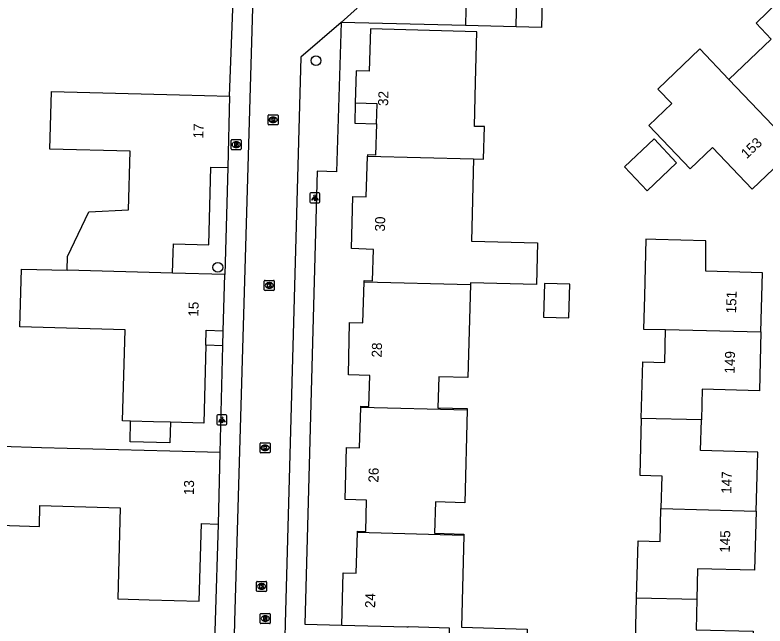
# Model space of a CAD drawing. Extents: x 162082 to 163393, y 388091 to 388632.
# Drawn here: x 162248.8 to 162323.5, y 388433.7 to 388494.5 of the extents above; entities that cross this region are included whole.
import ezdxf

# ---------------------------------------------------------------- set-up
doc = ezdxf.new("R2010")
doc.units = 0
for name, color, linetype in [('IMGEO_Boom', 7, 'Continuous'), ('IMGEO_Brandkraan', 7, 'Continuous'), ('IMGEO_Erf', 7, 'Continuous'), ('IMGEO_Kolk', 7, 'Continuous'), ('IMGEO_Lichtpunt', 7, 'Continuous'), ('IMGEO_Pand', 7, 'Continuous'), ('IMGEO_Pand_nummerreeks', 7, 'Continuous'), ('IMGEO_Parkeervlak_open', 7, 'Continuous'), ('IMGEO_Rijbaan_lokaal_open', 7, 'Continuous'), ('IMGEO_Rioolput', 7, 'Continuous'), ('IMGEO_Voetpad_open', 7, 'Continuous')]:
    doc.layers.add(name, color=color, linetype=linetype)

msp = doc.modelspace()

# ---------------------------------------------------------------- linework, layer by layer
at = {"layer": 'IMGEO_Boom'}
for centre in [(162278.774, 388489.973), (162269, 388469.395)]:
    msp.add_circle(centre, 0.489, dxfattribs=at)
at = {"layer": 'IMGEO_Brandkraan'}
for p, q in [((162270.404, 388482.111), (162271.256, 388482.111)), ((162270.329, 388481.185), (162270.329, 388482.037)), ((162270.817, 388481.891), (162270.842, 388481.891)), ((162271.33, 388482.037), (162271.33, 388481.185)), ((162271.256, 388481.111), (162270.404, 388481.111)), ((162270.84, 388481.331), (162270.815, 388481.331))]:
    msp.add_line(p, q, dxfattribs=at)
for points in [[(162270.404, 388482.111), (162271.256, 388482.111)], [(162270.329, 388481.185), (162270.329, 388482.037)], [(162270.677, 388481.811), (162270.677, 388481.411), (162270.89, 388481.411)], [(162270.908, 388481.811), (162270.677, 388481.811)], [(162270.856, 388481.73), (162270.802, 388481.73), (162270.802, 388481.654)], [(162270.802, 388481.654), (162270.855, 388481.654)], [(162270.864, 388481.578), (162270.802, 388481.578), (162270.802, 388481.497)], [(162270.802, 388481.497), (162270.864, 388481.497)], [(162271.33, 388482.037), (162271.33, 388481.185)], [(162271.256, 388481.111), (162270.404, 388481.111)]]:
    msp.add_lwpolyline(points, dxfattribs=at)
for centre, radius, start, end in [((162270.406, 388482.035), 0.0765, 91.55205, 178.44795), ((162270.406, 388482.035), 0.0765, 91.55205, 178.44795), ((162271.254, 388482.035), 0.0765, 1.55205, 88.44795), ((162271.254, 388482.035), 0.0765, 1.55205, 88.44795), ((162270.857, 388481.692), 0.0379, 267.82845, 90.93552), ((162270.865, 388481.537), 0.0404, 269.87594, 90.50774), ((162270.896, 388481.662), 0.251, 268.66757, 293.53466), ((162270.912, 388481.666), 0.145, 59.4692, 91.53667), ((162270.937, 388481.713), 0.0922, 285.51372, 58.15012), ((162270.942, 388481.521), 0.105, 301.31148, 78.98903), ((162270.406, 388481.187), 0.0765, 181.55205, 268.44795), ((162270.406, 388481.187), 0.0765, 181.55205, 268.44795), ((162271.254, 388481.187), 0.0765, 271.55205, 358.44795), ((162271.254, 388481.187), 0.0765, 271.55205, 358.44795)]:
    msp.add_arc(centre, radius, start, end, dxfattribs=at)
for centre, major_axis, ratio, start_param, end_param in [((162270.816, 388481.611), (-0.387, 0.002), 0.722429, 4.712389, 7.853982), ((162270.841, 388481.611), (-0.39, 0.002), 0.717154, 1.570796, 4.712389)]:
    msp.add_ellipse(centre, major_axis=major_axis, ratio=ratio, start_param=start_param, end_param=end_param, dxfattribs=at)
at = {"layer": 'IMGEO_Erf'}
for points in [[(162282.68, 388485.744), (162282.63, 388483.76), (162284.81, 388483.69)], [(162269.5, 388461.6), (162267.8, 388461.64)]]:
    msp.add_lwpolyline(points, dxfattribs=at)
at = {"layer": 'IMGEO_Kolk'}
for p, q in [((162274.007, 388483.655), (162274.007, 388484.507)), ((162274.082, 388484.581), (162274.934, 388484.581)), ((162274.495, 388484.361), (162274.52, 388484.361)), ((162275.008, 388484.507), (162275.008, 388483.655)), ((162274.934, 388483.581), (162274.082, 388483.581)), ((162274.518, 388483.801), (162274.493, 388483.801)), ((162273.626, 388467.174), (162273.626, 388468.026)), ((162273.701, 388468.1), (162274.553, 388468.1)), ((162274.627, 388468.026), (162274.627, 388467.174)), ((162274.137, 388467.32), (162274.112, 388467.32)), ((162274.114, 388467.88), (162274.139, 388467.88)), ((162274.553, 388467.1), (162273.701, 388467.1)), ((162273.208, 388451.01), (162273.208, 388451.862)), ((162273.283, 388451.936), (162274.135, 388451.936)), ((162273.696, 388451.716), (162273.721, 388451.716)), ((162274.209, 388451.862), (162274.209, 388451.01)), ((162274.135, 388450.936), (162273.283, 388450.936)), ((162273.719, 388451.156), (162273.694, 388451.156)), ((162272.86, 388437.218), (162272.86, 388438.07)), ((162272.935, 388438.144), (162273.787, 388438.144)), ((162273.861, 388438.07), (162273.861, 388437.218)), ((162273.371, 388437.364), (162273.346, 388437.364)), ((162273.348, 388437.924), (162273.373, 388437.924)), ((162273.787, 388437.144), (162272.935, 388437.144))]:
    msp.add_line(p, q, dxfattribs=at)
for points in [[(162274.007, 388483.655), (162274.007, 388484.507)], [(162274.082, 388484.581), (162274.934, 388484.581)], [(162275.008, 388484.507), (162275.008, 388483.655)], [(162274.934, 388483.581), (162274.082, 388483.581)], [(162274.328, 388484.281), (162274.451, 388484.281), (162274.451, 388484.13), (162274.581, 388484.281), (162274.745, 388484.281), (162274.599, 388484.13), (162274.752, 388483.881), (162274.6, 388483.881), (162274.515, 388484.045), (162274.451, 388483.978), (162274.451, 388483.881), (162274.328, 388483.881), (162274.328, 388484.281)], [(162273.626, 388467.174), (162273.626, 388468.026)], [(162273.701, 388468.1), (162274.553, 388468.1)], [(162274.627, 388468.026), (162274.627, 388467.174)], [(162273.947, 388467.8), (162274.07, 388467.8), (162274.07, 388467.649), (162274.2, 388467.8), (162274.364, 388467.8), (162274.218, 388467.649), (162274.371, 388467.4), (162274.219, 388467.4), (162274.134, 388467.564), (162274.07, 388467.497), (162274.07, 388467.4), (162273.947, 388467.4), (162273.947, 388467.8)], [(162274.553, 388467.1), (162273.701, 388467.1)], [(162273.208, 388451.01), (162273.208, 388451.862)], [(162273.283, 388451.936), (162274.135, 388451.936)], [(162273.529, 388451.636), (162273.652, 388451.636), (162273.652, 388451.485), (162273.782, 388451.636), (162273.946, 388451.636), (162273.8, 388451.485), (162273.953, 388451.236), (162273.801, 388451.236), (162273.716, 388451.4), (162273.652, 388451.333), (162273.652, 388451.236), (162273.529, 388451.236), (162273.529, 388451.636)], [(162274.209, 388451.862), (162274.209, 388451.01)], [(162274.135, 388450.936), (162273.283, 388450.936)], [(162272.86, 388437.218), (162272.86, 388438.07)], [(162272.935, 388438.144), (162273.787, 388438.144)], [(162273.861, 388438.07), (162273.861, 388437.218)], [(162273.181, 388437.844), (162273.304, 388437.844), (162273.304, 388437.693), (162273.434, 388437.844), (162273.598, 388437.844), (162273.452, 388437.693), (162273.605, 388437.444), (162273.453, 388437.444), (162273.368, 388437.608), (162273.304, 388437.541), (162273.304, 388437.444), (162273.181, 388437.444), (162273.181, 388437.844)], [(162273.787, 388437.144), (162272.935, 388437.144)]]:
    msp.add_lwpolyline(points, dxfattribs=at)
for centre, start, end in [((162274.084, 388484.505), 91.55205, 178.44795), ((162274.084, 388484.505), 91.55205, 178.44795), ((162274.932, 388484.505), 1.55205, 88.44795), ((162274.932, 388484.505), 1.55205, 88.44795), ((162274.084, 388483.657), 181.55205, 268.44795), ((162274.084, 388483.657), 181.55205, 268.44795), ((162274.932, 388483.657), 271.55205, 358.44795), ((162274.932, 388483.657), 271.55205, 358.44795), ((162273.703, 388468.024), 91.55205, 178.44795), ((162273.703, 388468.024), 91.55205, 178.44795), ((162274.551, 388468.024), 1.55205, 88.44795), ((162274.551, 388468.024), 1.55205, 88.44795), ((162273.703, 388467.176), 181.55205, 268.44795), ((162273.703, 388467.176), 181.55205, 268.44795), ((162274.551, 388467.176), 271.55205, 358.44795), ((162274.551, 388467.176), 271.55205, 358.44795), ((162273.285, 388451.86), 91.55205, 178.44795), ((162273.285, 388451.86), 91.55205, 178.44795), ((162274.133, 388451.86), 1.55205, 88.44795), ((162274.133, 388451.86), 1.55205, 88.44795), ((162273.285, 388451.012), 181.55205, 268.44795), ((162273.285, 388451.012), 181.55205, 268.44795), ((162274.133, 388451.012), 271.55205, 358.44795), ((162274.133, 388451.012), 271.55205, 358.44795), ((162272.937, 388438.068), 91.55205, 178.44795), ((162272.937, 388438.068), 91.55205, 178.44795), ((162273.785, 388438.068), 1.55205, 88.44795), ((162273.785, 388438.068), 1.55205, 88.44795), ((162272.937, 388437.22), 181.55205, 268.44795), ((162272.937, 388437.22), 181.55205, 268.44795), ((162273.785, 388437.22), 271.55205, 358.44795), ((162273.785, 388437.22), 271.55205, 358.44795)]:
    msp.add_arc(centre, 0.0765, start, end, dxfattribs=at)
for centre, major_axis, ratio, start_param, end_param in [((162274.494, 388484.081), (-0.387, 0.002), 0.722429, 4.712389, 7.853982), ((162274.519, 388484.081), (-0.39, 0.002), 0.717154, 1.570796, 4.712389), ((162274.113, 388467.6), (-0.387, 0.002), 0.722429, 4.712389, 7.853982), ((162274.138, 388467.6), (-0.39, 0.002), 0.717154, 1.570796, 4.712389), ((162273.695, 388451.436), (-0.387, 0.002), 0.722429, 4.712389, 7.853982), ((162273.72, 388451.436), (-0.39, 0.002), 0.717154, 1.570796, 4.712389), ((162273.347, 388437.644), (-0.387, 0.002), 0.722429, 4.712389, 7.853982), ((162273.372, 388437.644), (-0.39, 0.002), 0.717154, 1.570796, 4.712389)]:
    msp.add_ellipse(centre, major_axis=major_axis, ratio=ratio, start_param=start_param, end_param=end_param, dxfattribs=at)
at = {"layer": 'IMGEO_Lichtpunt'}
for p, q in [((162278.172, 388476.724), (162278.172, 388475.917)), ((162278.172, 388476.724), (162278.172, 388475.917)), ((162279.074, 388476.819), (162278.266, 388476.819)), ((162279.074, 388476.819), (162278.266, 388476.819)), ((162279.168, 388475.917), (162279.168, 388476.724)), ((162279.168, 388475.917), (162279.168, 388476.724)), ((162278.266, 388475.823), (162279.074, 388475.823)), ((162278.266, 388475.823), (162279.074, 388475.823)), ((162268.908, 388454.619), (162268.908, 388453.812)), ((162268.908, 388454.619), (162268.908, 388453.812)), ((162269.81, 388454.714), (162269.002, 388454.714)), ((162269.81, 388454.714), (162269.002, 388454.714)), ((162269.904, 388453.812), (162269.904, 388454.619)), ((162269.904, 388453.812), (162269.904, 388454.619)), ((162269.002, 388453.718), (162269.81, 388453.718)), ((162269.002, 388453.718), (162269.81, 388453.718))]:
    msp.add_line(p, q, dxfattribs=at)
for points in [[(162278.546, 388476.388), (162278.585, 388476.36), (162278.397, 388476.098), (162278.359, 388476.125), (162278.546, 388476.388)], [(162278.648, 388476.34), (162278.695, 388476.34), (162278.695, 388476.018), (162278.648, 388476.018), (162278.648, 388476.34)], [(162278.758, 388476.36), (162278.796, 388476.387), (162278.983, 388476.125), (162278.944, 388476.097), (162278.758, 388476.36)], [(162269.282, 388454.283), (162269.321, 388454.255), (162269.133, 388453.993), (162269.095, 388454.02), (162269.282, 388454.283)], [(162269.384, 388454.235), (162269.431, 388454.235), (162269.431, 388453.913), (162269.384, 388453.913), (162269.384, 388454.235)], [(162269.494, 388454.255), (162269.532, 388454.282), (162269.719, 388454.02), (162269.68, 388453.992), (162269.494, 388454.255)]]:
    msp.add_lwpolyline(points, dxfattribs=at)
for centre in [(162278.671, 388476.522), (162269.407, 388454.417)]:
    msp.add_circle(centre, 0.0994, dxfattribs=at)
for centre, start, end in [((162278.266, 388476.724), 90, 180), ((162278.266, 388476.724), 90, 180), ((162279.074, 388476.724), 0, 90), ((162279.074, 388476.724), 0, 90), ((162278.266, 388475.917), 180, 270), ((162278.266, 388475.917), 180, 270), ((162279.074, 388475.917), 270, 0), ((162279.074, 388475.917), 270, 360), ((162269.002, 388454.619), 90, 180), ((162269.002, 388454.619), 90, 180), ((162269.81, 388454.619), 0, 90), ((162269.81, 388454.619), 0, 90), ((162269.002, 388453.812), 180, 270), ((162269.002, 388453.812), 180, 270), ((162269.81, 388453.812), 270, 0), ((162269.81, 388453.812), 270, 360)]:
    msp.add_arc(centre, 0.0946, start, end, dxfattribs=at)
at = {"layer": 'IMGEO_Pand'}
for points in [[(162319.896, 388488.082), (162324.11, 388492.1), (162322.59, 388493.7), (162324.87, 388495.88), (162325.557, 388495.156), (162329, 388491.53), (162326.78, 388489.42), (162330.74, 388485.29), (162326.47, 388481.24)], [(162294.47, 388480.19), (162295.453, 388480.165), (162295.542, 388483.403), (162294.56, 388483.43), (162294.672, 388487.832), (162294.8, 388492.83), (162284.19, 388493.13), (162284.08, 388488.92), (162282.76, 388488.96), (162282.68, 388485.744)], [(162326.47, 388481.24), (162322.2, 388477.18), (162318.25, 388481.32), (162316.04, 388479.21), (162312.594, 388482.833), (162311.93, 388483.53), (162314.21, 388485.7), (162312.825, 388487.149), (162317.002, 388491.142), (162319.896, 388488.082)], [(162319.896, 388488.082), (162326.47, 388481.24)], [(162254.002, 388469.106), (162254.04, 388470.489), (162256.15, 388474.912), (162260.096, 388475.124), (162260.26, 388480.95), (162252.27, 388481.17), (162252.43, 388486.9), (162265.182, 388486.57), (162270.18, 388486.44)], [(162270.18, 388486.44), (162270.01, 388479.33)], [(162284.81, 388483.69), (162284.874, 388485.689), (162282.68, 388485.744)], [(162284.81, 388483.69), (162284.71, 388480.58), (162283.895, 388480.61), (162283.89, 388480.46)], [(162309.504, 388479.387), (162311.749, 388477.027), (162314.68, 388479.815), (162312.435, 388482.175), (162309.504, 388479.387)], [(162283.57, 388467.952), (162283.574, 388468.1), (162284.39, 388468.07), (162284.49, 388471.19), (162282.32, 388471.26), (162282.44, 388476.45), (162283.76, 388476.41), (162283.89, 388480.46)], [(162283.89, 388480.46), (162294.47, 388480.19)], [(162294.47, 388480.19), (162294.258, 388472.001), (162300.845, 388471.843), (162300.737, 388467.692), (162294.154, 388467.85), (162294.15, 388467.7)], [(162264.498, 388468.822), (162264.57, 388470.88), (162264.6, 388471.74), (162268.09, 388471.65), (162268.31, 388479.38), (162270.01, 388479.33)], [(162323.08, 388462.98), (162323.23, 388468.85), (162317.58, 388469.02), (162317.6, 388472.03), (162312.603, 388472.172), (162311.63, 388472.2), (162311.48, 388466.54), (162311.393, 388463.262), (162313.585, 388463.2)], [(162260.321, 388454.088), (162259.51, 388454.11), (162259.76, 388463.18), (162249.28, 388463.47), (162249.44, 388469.23), (162254.002, 388469.106)], [(162264.498, 388468.822), (162254.002, 388469.106)], [(162269.7, 388468.68), (162264.498, 388468.822)], [(162269.542, 388463.085), (162269.7, 388468.68)], [(162283.24, 388455.438), (162283.24, 388455.59), (162284.04, 388455.56), (162284.14, 388458.64), (162282, 388458.71), (162282.12, 388463.92), (162283.45, 388463.88), (162283.57, 388467.952)], [(162283.57, 388467.952), (162294.15, 388467.7)], [(162294.15, 388467.7), (162293.9, 388458.42), (162291, 388458.5), (162290.92, 388455.43), (162293.824, 388455.35), (162293.82, 388455.2)], [(162303.949, 388464.376), (162304.036, 388467.729), (162301.515, 388467.794), (162301.428, 388464.442), (162303.949, 388464.376)], [(162267.8, 388461.64), (162267.837, 388463.133), (162269.542, 388463.085)], [(162311.16, 388454.35), (162311.31, 388460), (162313.5, 388459.94), (162313.585, 388463.2)], [(162313.585, 388463.2), (162323.08, 388462.98)], [(162323.08, 388462.98), (162322.93, 388457.1), (162317.23, 388457.26), (162317.15, 388454.216)], [(162267.8, 388461.64), (162267.61, 388453.89), (162264.278, 388453.981)], [(162282.92, 388442.992), (162282.925, 388443.14), (162283.73, 388443.12), (162283.82, 388446.21), (162281.67, 388446.28), (162281.8, 388451.46), (162283.11, 388451.42), (162283.24, 388455.438)], [(162293.82, 388455.2), (162283.24, 388455.438)], [(162293.82, 388455.2), (162293.59, 388445.97), (162290.67, 388446.05), (162290.59, 388442.93), (162293.494, 388442.854), (162293.49, 388442.7)], [(162264.278, 388453.981), (162264.222, 388451.92), (162260.266, 388452.027), (162260.321, 388454.088)], [(162264.278, 388453.981), (162262.612, 388454.026), (162260.321, 388454.088)], [(162311.16, 388454.35), (162311.01, 388448.71), (162313.21, 388448.65), (162313.125, 388445.39)], [(162317.15, 388454.216), (162311.16, 388454.35)], [(162322.61, 388445.14), (162322.76, 388451.01), (162317.06, 388451.17), (162317.15, 388454.216)], [(162269.23, 388450.96), (162264.232, 388451.098), (162251.45, 388451.45), (162247.439, 388451.56), (162247.222, 388443.726), (162251.233, 388443.614), (162251.29, 388445.68), (162259.29, 388445.46), (162259.05, 388436.39), (162262.152, 388436.306), (162267.15, 388436.17), (162267.36, 388443.89), (162269.06, 388443.84)], [(162269.06, 388443.84), (162269.23, 388450.96)], [(162310.695, 388436.519), (162310.84, 388442.18), (162313.04, 388442.12), (162313.125, 388445.39)], [(162313.125, 388445.39), (162322.61, 388445.14)], [(162322.61, 388445.14), (162322.45, 388439.26), (162316.77, 388439.39), (162316.7, 388436.357)], [(162281.34, 388433.78), (162281.47, 388438.99), (162282.79, 388438.95), (162282.92, 388442.992)], [(162293.49, 388442.7), (162282.92, 388442.992)], [(162293.49, 388442.7), (162293.25, 388433.57), (162299.81, 388433.38), (162299.71, 388427.71), (162296.919, 388427.785), (162291.92, 388427.92), (162292.08, 388433.49), (162287.939, 388433.626)], [(162316.7, 388436.357), (162316.63, 388433.31), (162322.31, 388433.18), (162322.13, 388427.11), (162317.132, 388427.247), (162312.65, 388427.37), (162312.74, 388430.81), (162310.55, 388430.86), (162310.695, 388436.519)], [(162310.695, 388436.519), (162316.7, 388436.357)], [(162281.34, 388433.78), (162287.82, 388433.63), (162287.939, 388433.626)]]:
    msp.add_lwpolyline(points, dxfattribs=at)
at = {"layer": 'IMGEO_Parkeervlak_open'}
msp.add_lwpolyline([(162298.703, 388493.329), (162293.669, 388493.453)], dxfattribs=at)
at = {"layer": 'IMGEO_Rijbaan_lokaal_open'}
for points in [[(162267.927, 388381.678), (162279.34, 388381.38), (162280.46, 388423.762), (162270.583, 388429.903), (162270.706, 388434.142), (162272.542, 388497.504)], [(162281.271, 388493.758), (162282.872, 388495.185)], [(162281.271, 388493.758), (162277.281, 388490.305), (162275.709, 388433.959), (162275.672, 388432.618), (162282.526, 388428.289), (162285.665, 388428.206)]]:
    msp.add_lwpolyline(points, dxfattribs=at)
at = {"layer": 'IMGEO_Rioolput'}
for p, q in [((162273.221, 388434.018), (162273.221, 388434.87)), ((162273.296, 388434.944), (162274.148, 388434.944)), ((162273.709, 388434.724), (162273.734, 388434.724)), ((162274.222, 388434.87), (162274.222, 388434.018)), ((162274.148, 388433.944), (162273.296, 388433.944)), ((162273.732, 388434.164), (162273.707, 388434.164))]:
    msp.add_line(p, q, dxfattribs=at)
for points in [[(162273.221, 388434.018), (162273.221, 388434.87)], [(162273.296, 388434.944), (162274.148, 388434.944)], [(162273.81, 388434.642), (162273.558, 388434.644), (162273.558, 388434.244)], [(162273.558, 388434.244), (162273.682, 388434.244), (162273.682, 388434.406), (162273.693, 388434.406)], [(162273.736, 388434.563), (162273.682, 388434.563), (162273.682, 388434.482)], [(162273.682, 388434.482), (162273.734, 388434.482)], [(162273.74, 388434.377), (162273.811, 388434.244), (162273.951, 388434.244), (162273.886, 388434.37)], [(162274.222, 388434.87), (162274.222, 388434.018)], [(162274.148, 388433.944), (162273.296, 388433.944)]]:
    msp.add_lwpolyline(points, dxfattribs=at)
for centre, radius, start, end in [((162273.298, 388434.868), 0.0765, 91.55205, 178.44795), ((162273.298, 388434.868), 0.0765, 91.55205, 178.44795), ((162273.692, 388434.353), 0.0533, 26.02933, 88.69889), ((162273.718, 388434.671), 0.19, 274.7715, 282.96867), ((162273.742, 388434.467), 0.0964, 77.00612, 93.18647), ((162273.756, 388434.524), 0.0378, 276.66336, 79.67722), ((162273.809, 388434.532), 0.109, 350.36119, 89.41601), ((162273.807, 388434.532), 0.112, 277.58423, 350.98172), ((162273.791, 388434.317), 0.108, 29.51342, 73.79051), ((162274.146, 388434.868), 0.0765, 1.55205, 88.44795), ((162274.146, 388434.868), 0.0765, 1.55205, 88.44795), ((162273.298, 388434.02), 0.0765, 181.55205, 268.44795), ((162273.298, 388434.02), 0.0765, 181.55205, 268.44795), ((162274.146, 388434.02), 0.0765, 271.55205, 358.44795), ((162274.146, 388434.02), 0.0765, 271.55205, 358.44795)]:
    msp.add_arc(centre, radius, start, end, dxfattribs=at)
for centre, major_axis, ratio, start_param, end_param in [((162273.708, 388434.444), (-0.387, 0.002), 0.722429, 4.712389, 7.853982), ((162273.733, 388434.444), (-0.39, 0.002), 0.717154, 1.570796, 4.712389)]:
    msp.add_ellipse(centre, major_axis=major_axis, ratio=ratio, start_param=start_param, end_param=end_param, dxfattribs=at)
at = {"layer": 'IMGEO_Voetpad_open'}
for points in [[(162301.437, 388501.333), (162301.404, 388500), (162301.236, 388493.267), (162298.703, 388493.329)], [(162298.703, 388493.329), (162298.802, 388498.173), (162293.766, 388498.271), (162293.669, 388493.453)], [(162270.18, 388486.44), (162270.551, 388496.899)], [(162281.271, 388493.758), (162280.825, 388478.921), (162278.898, 388478.984), (162277.679, 388433.887), (162281.34, 388433.78)], [(162293.669, 388493.453), (162281.271, 388493.758)], [(162270.01, 388479.33), (162269.7, 388468.68)], [(162269.5, 388461.6), (162269.542, 388463.085)], [(162269.23, 388450.96), (162269.5, 388461.6)], [(162268.45, 388423.983), (162268.604, 388428.981), (162268.765, 388434.213), (162269.06, 388443.84)]]:
    msp.add_lwpolyline(points, dxfattribs=at)

# ---------------------------------------------------------------- texts
at = {"layer": 'IMGEO_Pand_nummerreeks'}
for s, rotation, p in [('32', 88.56782, (162285.953, 388485.449)), ('17', 88.63032, (162267.559, 388482.21)), ('153', 43.52062, (162321.666, 388480.148)), ('30', 88.67548, (162285.64, 388472.956)), ('151', 88.53745, (162320.606, 388464.806)), ('15', 88.38447, (162267.06, 388464.476)), ('28', 88.68056, (162285.32, 388460.416)), ('149', 88.53745, (162320.453, 388458.817)), ('26', 88.56209, (162284.993, 388447.961)), ('147', 88.5362, (162320.133, 388446.852)), ('13', 88.63084, (162266.609, 388446.725)), ('145', 88.44134, (162319.976, 388440.982)), ('24', 88.57065, (162284.663, 388435.477))]:
    msp.add_text(s, height=1, rotation=rotation, dxfattribs=at).set_placement(p)

doc.saveas('drawing.dxf')
